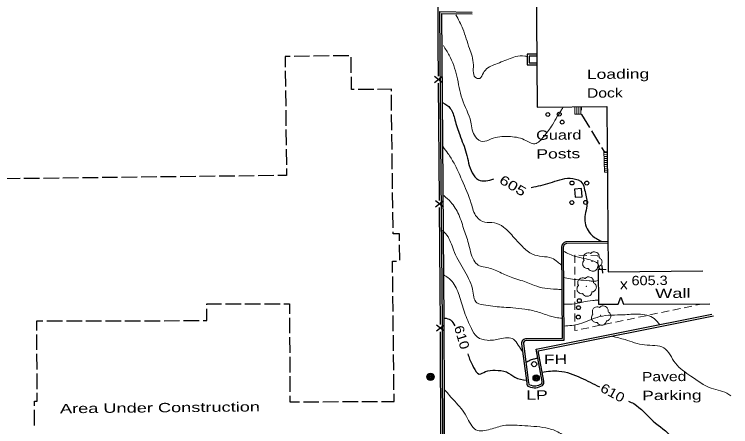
# Model space of a CAD drawing. Extents: x 2361708 to 2370558, y 6977955 to 6991887.
# Drawn here: x 2370009.4 to 2370376.3, y 6991498.5 to 6991709.5 of the extents above; entities that cross this region are included whole.
import ezdxf
from ezdxf.enums import TextEntityAlignment as Align

# ---------------------------------------------------------------- set-up
doc = ezdxf.new("R2010")
doc.units = 0
doc.header["$LTSCALE"] = 1.9
for name, color, linetype, lineweight in [('11', 7, 'Continuous', 25), ('12', 7, 'Continuous', 25), ('13', 7, 'Continuous', 13), ('16', 7, 'Continuous', 13), ('17', 7, 'Continuous', 25), ('18', 7, 'Continuous', 25), ('2', 7, 'Continuous', 25), ('20', 7, 'Continuous', 25), ('23', 7, 'Continuous', 25), ('29', 7, 'Continuous', 13), ('31', 7, 'Continuous', 13), ('35', 7, 'Continuous', 13), ('7', 7, 'Continuous', 25)]:
    doc.layers.add(name, color=color, linetype=linetype, lineweight=lineweight)

msp = doc.modelspace()

# ---------------------------------------------------------------- linework, layer by layer
at = {"layer": '11'}
msp.add_lwpolyline([(2370275.478, 6991887.168), (2370277.231, 6991662.074), (2370312.869, 6991662.354), (2370313.534, 6991577.766), (2370361.963, 6991578.147)], dxfattribs=at)
at = {"layer": '12'}
for p, q in [((2370160.647, 6991688.126), (2370152.647, 6991688.03)), ((2370170.646, 6991688.251), (2370162.647, 6991688.155)), ((2370180.645, 6991688.367), (2370172.646, 6991688.271)), ((2370181.999, 6991679.629), (2370181.902, 6991687.628)), ((2370148.178, 6991680.537), (2370148.274, 6991672.537)), ((2370148.294, 6991670.538), (2370148.39, 6991662.538)), ((2370193.46, 6991671.127), (2370185.46, 6991671.031)), ((2370202.634, 6991660.275), (2370202.538, 6991668.274)), ((2370148.419, 6991660.538), (2370148.515, 6991652.539)), ((2370299.966, 6991660.471), (2370299.931, 6991662.141)), ((2370202.749, 6991650.275), (2370202.653, 6991658.275)), ((2370148.534, 6991650.539), (2370148.63, 6991642.539)), ((2370309.342, 6991643.109), (2370305.148, 6991649.919)), ((2370202.874, 6991640.276), (2370202.778, 6991648.275)), ((2370148.659, 6991640.539), (2370148.755, 6991632.54)), ((2370202.99, 6991630.276), (2370202.893, 6991638.276)), ((2370092.301, 6991626.402), (2370084.302, 6991626.306)), ((2370102.301, 6991626.517), (2370094.301, 6991626.421)), ((2370112.299, 6991626.643), (2370104.3, 6991626.547)), ((2370122.299, 6991626.758), (2370114.299, 6991626.662)), ((2370132.298, 6991626.873), (2370124.299, 6991626.777)), ((2370142.298, 6991626.988), (2370134.298, 6991626.892)), ((2370203.115, 6991620.277), (2370203.018, 6991628.276)), ((2370012.306, 6991625.441), (2370004.307, 6991625.345)), ((2370022.306, 6991625.556), (2370014.306, 6991625.46)), ((2370032.305, 6991625.681), (2370024.305, 6991625.585)), ((2370042.304, 6991625.797), (2370034.305, 6991625.7)), ((2370052.304, 6991625.922), (2370044.304, 6991625.826)), ((2370062.303, 6991626.037), (2370054.304, 6991625.941)), ((2370072.302, 6991626.162), (2370064.303, 6991626.066)), ((2370082.302, 6991626.277), (2370074.302, 6991626.181)), ((2370203.23, 6991610.278), (2370203.134, 6991618.277)), ((2370203.355, 6991600.278), (2370203.259, 6991608.278)), ((2370206.854, 6991583.611), (2370206.758, 6991591.61)), ((2370203.279, 6991567.326), (2370203.183, 6991575.325)), ((2370203.394, 6991557.327), (2370203.298, 6991565.326)), ((2370117.511, 6991561.329), (2370125.512, 6991561.346)), ((2370127.512, 6991561.354), (2370135.512, 6991561.371)), ((2370137.512, 6991561.38), (2370145.512, 6991561.396)), ((2370150.38, 6991554.252), (2370150.397, 6991546.252)), ((2370203.509, 6991547.327), (2370203.413, 6991555.327)), ((2370026.07, 6991552.609), (2370034.07, 6991552.625)), ((2370036.071, 6991552.624), (2370044.071, 6991552.64)), ((2370046.071, 6991552.639), (2370054.071, 6991552.655)), ((2370056.071, 6991552.654), (2370064.071, 6991552.67)), ((2370066.072, 6991552.669), (2370074.072, 6991552.685)), ((2370076.072, 6991552.694), (2370084.072, 6991552.71)), ((2370086.072, 6991552.709), (2370094.072, 6991552.726)), ((2370096.072, 6991552.735), (2370104.072, 6991552.751)), ((2370020.992, 6991537.709), (2370020.976, 6991545.71)), ((2370150.405, 6991544.251), (2370150.421, 6991536.251)), ((2370203.624, 6991537.328), (2370203.528, 6991545.327)), ((2370021.007, 6991527.709), (2370020.991, 6991535.709)), ((2370203.74, 6991527.328), (2370203.643, 6991535.328)), ((2370150.431, 6991534.251), (2370150.447, 6991526.251)), ((2370021.022, 6991517.709), (2370021.006, 6991525.709)), ((2370150.456, 6991524.251), (2370150.472, 6991516.251)), ((2370203.855, 6991517.329), (2370203.759, 6991525.329)), ((2370203.922, 6991511.329), (2370203.874, 6991515.329)), ((2370157.43, 6991511.217), (2370165.43, 6991511.233)), ((2370167.431, 6991511.242), (2370175.431, 6991511.258)), ((2370177.431, 6991511.267), (2370185.431, 6991511.283)), ((2370187.432, 6991511.292), (2370195.432, 6991511.308)), ((2370197.432, 6991511.317), (2370203.922, 6991511.329)), ((2370019.689, 6991499.065), (2370019.673, 6991507.065))]:
    msp.add_line(p, q, dxfattribs=at)
for points in [[(2370150.647, 6991688.011), (2370148.087, 6991687.977), (2370148.149, 6991682.537)], [(2370183.461, 6991671.002), (2370182.101, 6991670.989), (2370182.018, 6991677.629)], [(2370202.509, 6991670.273), (2370202.5, 6991671.233), (2370195.46, 6991671.146)], [(2370304.101, 6991651.62), (2370300.018, 6991658.271), (2370300.016, 6991658.471)], [(2370313.031, 6991639.054), (2370311.872, 6991638.993), (2370310.389, 6991641.409)], [(2370148.774, 6991630.54), (2370148.817, 6991627.06), (2370144.298, 6991627.008)], [(2370206.728, 6991593.61), (2370206.684, 6991597.24), (2370203.394, 6991597.199), (2370203.384, 6991598.278)], [(2370203.163, 6991577.325), (2370203.098, 6991583.215), (2370205.207, 6991583.245)], [(2370107.996, 6991560.818), (2370107.991, 6991561.298), (2370115.511, 6991561.32)], [(2370147.512, 6991561.395), (2370150.362, 6991561.402), (2370150.371, 6991556.251)], [(2370106.073, 6991552.75), (2370108.013, 6991552.758), (2370107.995, 6991558.819)], [(2370020.967, 6991547.709), (2370020.96, 6991552.6), (2370024.07, 6991552.61)], [(2370019.674, 6991509.065), (2370019.671, 6991511.425), (2370021.032, 6991511.428), (2370021.021, 6991515.709)], [(2370150.471, 6991514.251), (2370150.48, 6991511.2), (2370155.431, 6991511.208)]]:
    msp.add_lwpolyline(points, dxfattribs=at)
at = {"layer": '13'}
for p, q in [((2370298.594, 6991586.194), (2370302.594, 6991586.102)), ((2370308.338, 6991583.647), (2370308.456, 6991579.648)), ((2370296.507, 6991576.344), (2370296.499, 6991580.344)), ((2370310.513, 6991578.967), (2370312.513, 6991578.956)), ((2370296.514, 6991570.343), (2370296.506, 6991574.344)), ((2370296.522, 6991564.343), (2370296.513, 6991568.344)), ((2370296.529, 6991558.343), (2370296.521, 6991562.343)), ((2370360.376, 6991561.001), (2370358.42, 6991560.592)), ((2370344.727, 6991557.732), (2370340.814, 6991556.914)), ((2370350.595, 6991558.958), (2370346.683, 6991558.141)), ((2370356.464, 6991560.184), (2370352.552, 6991559.366)), ((2370296.536, 6991552.343), (2370296.528, 6991556.343)), ((2370327.121, 6991554.034), (2370323.209, 6991553.217)), ((2370332.99, 6991555.27), (2370329.077, 6991554.442)), ((2370338.858, 6991556.506), (2370334.946, 6991555.679)), ((2370309.515, 6991550.336), (2370305.603, 6991549.519)), ((2370315.384, 6991551.572), (2370311.472, 6991550.745)), ((2370321.253, 6991552.808), (2370317.34, 6991551.981)), ((2370303.647, 6991549.11), (2370299.735, 6991548.283))]:
    msp.add_line(p, q, dxfattribs=at)
for points in [[(2370296.5, 6991582.344), (2370296.493, 6991586.244), (2370296.593, 6991586.245)], [(2370304.595, 6991586.061), (2370308.266, 6991585.976), (2370308.279, 6991585.646)], [(2370297.778, 6991547.874), (2370296.541, 6991547.613), (2370296.535, 6991550.343)]]:
    msp.add_lwpolyline(points, dxfattribs=at)
at = {"layer": '16'}
for p, q in [((2370296.516, 6991658.398), (2370296.539, 6991662.348)), ((2370297.516, 6991658.387), (2370297.539, 6991662.337)), ((2370298.516, 6991658.387), (2370298.539, 6991662.337)), ((2370299.517, 6991658.377), (2370299.539, 6991662.327)), ((2370296.516, 6991658.398), (2370299.966, 6991658.381)), ((2370311.67, 6991628.7), (2370311.324, 6991639.818)), ((2370311.355, 6991638.698), (2370313.034, 6991638.754)), ((2370311.394, 6991637.698), (2370313.044, 6991637.754)), ((2370311.423, 6991636.699), (2370312.953, 6991636.743)), ((2370311.453, 6991635.698), (2370313.362, 6991635.757)), ((2370311.483, 6991634.699), (2370313.062, 6991634.744)), ((2370311.512, 6991633.699), (2370313.072, 6991633.744)), ((2370311.542, 6991632.699), (2370313.091, 6991632.744)), ((2370311.581, 6991631.7), (2370313.201, 6991631.745)), ((2370311.611, 6991630.7), (2370313.21, 6991630.746)), ((2370311.64, 6991629.7), (2370313.22, 6991629.746)), ((2370311.67, 6991628.7), (2370313.129, 6991628.744))]:
    msp.add_line(p, q, dxfattribs=at)
at = {"layer": '17'}
for p, q in [((2370228.68, 6991674.493), (2370224.649, 6991677.655)), ((2370228.649, 6991677.693), (2370224.68, 6991674.455)), ((2370227.183, 6991614.276), (2370226.712, 6991674.274)), ((2370229.175, 6991610.894), (2370225.155, 6991614.056)), ((2370229.155, 6991614.094), (2370225.175, 6991610.856)), ((2370229.6, 6991547.285), (2370225.59, 6991550.468)), ((2370229.59, 6991550.486), (2370225.601, 6991547.267)), ((2370227.914, 6991487.076), (2370227.633, 6991547.077))]:
    msp.add_line(p, q, dxfattribs=at)
for points in [[(2370226.687, 6991677.874), (2370226.559, 6991693.413), (2370226.237, 6991737.872)], [(2370227.618, 6991550.677), (2370227.526, 6991569.786), (2370227.207, 6991610.676)]]:
    msp.add_lwpolyline(points, dxfattribs=at)
at = {"layer": '18'}
msp.add_line((2370321.453, 6991561.19), (2370365.573, 6991561.38), dxfattribs=at)
for points in [[(2370310.513, 6991578.967), (2370308.473, 6991578.958), (2370308.552, 6991561.128), (2370318.683, 6991561.174)], [(2370310.334, 6991580.955), (2370310.513, 6991578.967), (2370310.692, 6991576.979)], [(2370318.683, 6991561.174), (2370319.988, 6991564.807), (2370321.453, 6991561.18)]]:
    msp.add_lwpolyline(points, dxfattribs=at)
at = {"layer": '2'}
for p, q in [((2370313.467, 6991593.276), (2370291.917, 6991593.111)), ((2370313.376, 6991592.315), (2370291.926, 6991592.151)), ((2370269.244, 6991540.852), (2370271.825, 6991520.766)), ((2370270.193, 6991540.971), (2370272.774, 6991520.885))]:
    msp.add_line(p, q, dxfattribs=at)
for points in [[(2370253.365, 6991476.548), (2370228.896, 6991474.205), (2370228.668, 6991551.707), (2370227.893, 6991644.754), (2370227.343, 6991710.942), (2370243.886, 6991710.719)], [(2370253.276, 6991477.508), (2370229.856, 6991475.264), (2370229.628, 6991551.716), (2370228.853, 6991644.763), (2370228.312, 6991709.971), (2370243.875, 6991709.759)], [(2370276.973, 6991689.083), (2370272.073, 6991689.086), (2370272.063, 6991683.776), (2370276.924, 6991683.772)], [(2370276.883, 6991688.123), (2370273.032, 6991688.126), (2370273.025, 6991684.735), (2370276.925, 6991684.732)], [(2370289.573, 6991590.418), (2370289.909, 6991543.539), (2370271.749, 6991543.447)], [(2370290.533, 6991590.428), (2370290.879, 6991542.589), (2370271.758, 6991542.487)], [(2370279.707, 6991521.631), (2370276.62, 6991538.103), (2370366.724, 6991556.061)], [(2370280.655, 6991521.81), (2370277.737, 6991537.343), (2370367.452, 6991555.228)]]:
    msp.add_lwpolyline(points, dxfattribs=at)
for centre, radius, start, end in [((2370292.766, 6991590.006), 3.218, 105.28104, 172.64749), ((2370292.766, 6991590.006), 2.258, 105.28104, 172.64749), ((2370271.54, 6991541.142), 2.314, 84.81886, 187.19043), ((2370271.54, 6991541.142), 1.354, 84.81886, 187.19043), ((2370273.409, 6991520.557), 1.597, 172.47995, 254.51139), ((2370273.409, 6991520.557), 0.637, 172.47995, 254.51139), ((2370275.954, 6991525.648), 6.307, 245.85663, 303.13909), ((2370278.143, 6991521.383), 1.589, 314.42708, 9.6429), ((2370278.143, 6991521.383), 2.549, 314.42708, 9.6429), ((2370275.954, 6991525.648), 7.267, 245.85663, 303.13909)]:
    msp.add_arc(centre, radius, start, end, dxfattribs=at)
at = {"layer": '20'}
for centre, radius in [((2370298.775, 6991562.975), 1), ((2370298.359, 6991559.35), 1), ((2370298.255, 6991554.549), 1), ((2370275.643, 6991530.463), 1.3), ((2370222.542, 6991523.967), 1.9), ((2370222.542, 6991523.967), 1.442), ((2370222.542, 6991523.967), 0.973), ((2370222.542, 6991523.967), 0.539), ((2370222.542, 6991523.967), 0.192), ((2370276.681, 6991523.312), 1.6), ((2370276.681, 6991523.312), 1.3), ((2370276.681, 6991523.312), 1), ((2370276.681, 6991523.312), 0.539), ((2370276.681, 6991523.312), 0.192)]:
    msp.add_circle(centre, radius, dxfattribs=at)
at = {"layer": '23'}
msp.add_lwpolyline([(2370299.879, 6991620.358), (2370296.351, 6991620.084), (2370296.681, 6991615.897), (2370300.208, 6991616.171)], close=True, dxfattribs=at)
at = {"layer": '29'}
for centre in [(2370305.233, 6991583.127), (2370302.325, 6991570.279), (2370309.757, 6991555.469)]:
    msp.add_circle(centre, 0.1, dxfattribs=at)
for points in [[(2370301.268, 6991583.7), (2370301.287, 6991583.709), (2370301.207, 6991583.779), (2370300.971, 6991584.407), (2370301.008, 6991585.687), (2370301.896, 6991586.986), (2370303.202, 6991587.468), (2370304.324, 6991587.279), (2370304.555, 6991587.151), (2370304.625, 6991587.151), (2370304.674, 6991587.192), (2370305.022, 6991587.485), (2370305.887, 6991587.933), (2370307.098, 6991587.865), (2370308.214, 6991587.276), (2370308.947, 6991585.852), (2370308.955, 6991584.993)], [(2370308.945, 6991585.013), (2370310.085, 6991583.953), (2370310.371, 6991582.366), (2370309.663, 6991581.039), (2370309.008, 6991580.493), (2370308.34, 6991580.277), (2370308.191, 6991580.265), (2370308.171, 6991580.155), (2370307.85, 6991579.252), (2370306.311, 6991578.087), (2370304.419, 6991578.369), (2370303.52, 6991579.311), (2370303.448, 6991579.44), (2370303.328, 6991579.419), (2370302.117, 6991579.537), (2370300.847, 6991580.535), (2370300.502, 6991582.172), (2370300.872, 6991583.196), (2370301.198, 6991583.639), (2370301.268, 6991583.689)], [(2370298.36, 6991570.851), (2370298.38, 6991570.861), (2370298.299, 6991570.931), (2370298.063, 6991571.558), (2370298.101, 6991572.839), (2370298.988, 6991574.137), (2370300.294, 6991574.619), (2370301.416, 6991574.431), (2370301.647, 6991574.303), (2370301.717, 6991574.303), (2370301.766, 6991574.344), (2370302.114, 6991574.637), (2370302.98, 6991575.085), (2370304.191, 6991575.017), (2370305.306, 6991574.427), (2370306.04, 6991573.004), (2370306.048, 6991572.144)], [(2370306.038, 6991572.164), (2370307.178, 6991571.105), (2370307.463, 6991569.517), (2370306.755, 6991568.191), (2370306.101, 6991567.645), (2370305.433, 6991567.428), (2370305.283, 6991567.417), (2370305.264, 6991567.307), (2370304.942, 6991566.404), (2370303.403, 6991565.239), (2370301.51, 6991565.521), (2370300.611, 6991566.462), (2370300.54, 6991566.592), (2370300.42, 6991566.571), (2370299.209, 6991566.689), (2370297.94, 6991567.687), (2370297.594, 6991569.324), (2370297.964, 6991570.347), (2370298.29, 6991570.79), (2370298.36, 6991570.841)], [(2370305.791, 6991556.041), (2370305.811, 6991556.051), (2370305.73, 6991556.12), (2370305.494, 6991556.748), (2370305.532, 6991558.029), (2370306.42, 6991559.327), (2370307.725, 6991559.81), (2370308.847, 6991559.62), (2370309.078, 6991559.493), (2370309.148, 6991559.493), (2370309.198, 6991559.534), (2370309.545, 6991559.827), (2370310.411, 6991560.275), (2370311.622, 6991560.207), (2370312.737, 6991559.618), (2370313.471, 6991558.194), (2370313.479, 6991557.334)], [(2370313.469, 6991557.354), (2370314.609, 6991556.295), (2370314.894, 6991554.707), (2370314.187, 6991553.381), (2370313.532, 6991552.834), (2370312.864, 6991552.618), (2370312.714, 6991552.607), (2370312.695, 6991552.497), (2370312.374, 6991551.594), (2370310.835, 6991550.429), (2370308.942, 6991550.711), (2370308.043, 6991551.652), (2370307.972, 6991551.782), (2370307.852, 6991551.761), (2370306.641, 6991551.879), (2370305.371, 6991552.877), (2370305.026, 6991554.514), (2370305.396, 6991555.537), (2370305.721, 6991555.98), (2370305.791, 6991556.031)]]:
    msp.add_spline(points, degree=3, dxfattribs=at)
at = {"layer": '31'}
for p, q in [((2370323.11, 6991568.867), (2370319.993, 6991572.717)), ((2370320.03, 6991568.837), (2370323.073, 6991572.746))]:
    msp.add_line(p, q, dxfattribs=at)
at = {"layer": '31', "lineweight": 25}
for points in [[(2370228.695, 6991664.442), (2370232.705, 6991661.4), (2370235.04, 6991655.582), (2370237.514, 6991647.796), (2370240.863, 6991638.497), (2370243.939, 6991628.356), (2370247.103, 6991624.836), (2370255.039, 6991625.301)], [(2370274.062, 6991620.872), (2370275.49, 6991621.166), (2370284.966, 6991623.636), (2370295.449, 6991625.526), (2370300.232, 6991623.141), (2370301.495, 6991619.683), (2370302.623, 6991612.573), (2370301.647, 6991603.744), (2370305.216, 6991596.468), (2370310.056, 6991593.334)], [(2370229.826, 6991554.078), (2370232.796, 6991553.106), (2370235.065, 6991550.018)], [(2370241.651, 6991535.749), (2370242.586, 6991533.088), (2370244.627, 6991528.788), (2370247.56, 6991525.405), (2370250.768, 6991526.686), (2370255.652, 6991527.292), (2370261.48, 6991526.468), (2370265.786, 6991523.769), (2370271.641, 6991522.175)], [(2370271.504, 6991531.353), (2370273.363, 6991532.481), (2370275.408, 6991533.13), (2370277.304, 6991533.549)], [(2370279.632, 6991526.411), (2370288.367, 6991526.914), (2370299.54, 6991523.52), (2370309.046, 6991518.76)], [(2370323.965, 6991511.502), (2370326.628, 6991510.227), (2370336.603, 6991501.322), (2370346.034, 6991492.921), (2370347.946, 6991489.549)]]:
    msp.add_spline(points, degree=3, dxfattribs=at)
at = {"layer": '35'}
for points in [[(2370235.549, 6991709.33), (2370239.117, 6991702.094), (2370242.463, 6991692.105), (2370244.514, 6991683.584), (2370246.068, 6991676.898), (2370247.789, 6991676.755), (2370249.632, 6991679.583), (2370255.063, 6991683.694), (2370262.507, 6991686.575), (2370266.174, 6991687.931), (2370270.922, 6991688.146), (2370271.744, 6991687.953)], [(2370229.128, 6991693.528), (2370232.156, 6991688.557), (2370236.027, 6991677.933), (2370238.748, 6991666.278), (2370243.201, 6991654.42), (2370245.575, 6991646.753), (2370249.377, 6991644.449), (2370253.604, 6991645.778), (2370262.543, 6991646.984), (2370270.6, 6991645.3), (2370276.019, 6991643.282), (2370280.573, 6991647.046), (2370285.037, 6991653.048), (2370287.496, 6991657.332), (2370289.715, 6991660.633), (2370290.431, 6991662.04)], [(2370228.972, 6991641.714), (2370231.505, 6991638.308), (2370234.602, 6991633.357), (2370238.623, 6991624.775), (2370243.388, 6991612.77), (2370246.214, 6991605.857), (2370250.33, 6991603.075), (2370255.263, 6991602.843), (2370260.025, 6991600.588), (2370265.386, 6991595.179), (2370269.68, 6991590.629), (2370274.757, 6991586.777), (2370279.708, 6991585.614), (2370284.687, 6991584.692), (2370287.726, 6991582.741), (2370289.52, 6991581.297)], [(2370229.399, 6991616.757), (2370232.891, 6991613.46), (2370237.013, 6991606.989), (2370239.84, 6991598.915), (2370242.272, 6991591.298), (2370245.324, 6991582.767), (2370247.703, 6991580.739), (2370251.461, 6991579.925), (2370258.054, 6991577.477), (2370264.721, 6991574.691), (2370268.905, 6991573.341), (2370275.76, 6991570.736), (2370281.053, 6991569.326), (2370286.968, 6991568.793), (2370289.46, 6991568.676)], [(2370228.569, 6991598.898), (2370230.943, 6991596.441), (2370234.324, 6991589.022), (2370239.399, 6991579), (2370244.006, 6991568.853), (2370246.363, 6991561.836), (2370250.915, 6991560.599), (2370255.632, 6991559.934), (2370264.648, 6991559.31), (2370270.845, 6991558.589), (2370277.418, 6991557.231), (2370284.09, 6991554.964), (2370286.736, 6991554.32), (2370289.889, 6991554.009)], [(2370290.623, 6991588.288), (2370296.97, 6991585.498), (2370302.341, 6991584.329), (2370306.213, 6991583.146), (2370308.458, 6991581.568), (2370308.954, 6991579.902), (2370309.11, 6991579.204)], [(2370229.194, 6991576.303), (2370233.588, 6991572.825), (2370237.175, 6991565.729), (2370239.969, 6991556.995), (2370243.487, 6991548.758), (2370246.509, 6991544.367), (2370251.515, 6991542.674), (2370258.149, 6991543.427), (2370265.121, 6991543.213), (2370267.49, 6991540.226), (2370269.803, 6991536.718)], [(2370290.502, 6991574.827), (2370298.103, 6991573.639), (2370303.798, 6991573.113), (2370306, 6991572.914), (2370308.308, 6991573.196)], [(2370290.721, 6991561.218), (2370295.172, 6991561.19), (2370300.432, 6991562.23), (2370305.654, 6991563.08), (2370308.283, 6991563.195)], [(2370290.848, 6991549.979), (2370298.839, 6991551.045), (2370309.173, 6991554.783), (2370321.375, 6991555.729), (2370329.091, 6991556.093), (2370337.134, 6991553.769), (2370340.095, 6991550.517)], [(2370315.77, 6991544.645), (2370322.206, 6991542.997), (2370332.222, 6991540.302), (2370342.098, 6991538.736), (2370348.002, 6991530.962), (2370355.946, 6991524.267), (2370366.334, 6991518.195), (2370375.395, 6991514.972), (2370376.302, 6991514.28)], [(2370229.725, 6991517.355), (2370234.992, 6991511.435), (2370241.026, 6991503.692), (2370245.842, 6991496.848), (2370253.19, 6991497.108), (2370260.092, 6991499.033), (2370269.302, 6991499.011), (2370281.564, 6991497.808), (2370287.734, 6991495.786), (2370293.553, 6991491.621), (2370299.383, 6991486.477), (2370302.549, 6991482.647), (2370303.413, 6991480.225)]]:
    msp.add_spline(points, degree=3, dxfattribs=at)
at = {"layer": '7'}
for centre in [(2370288.495, 6991658.441), (2370282.657, 6991658.256), (2370289.984, 6991654.375), (2370295.051, 6991623.192), (2370302.582, 6991623.154), (2370294.947, 6991613.171), (2370302.026, 6991613.268)]:
    msp.add_circle(centre, 1, dxfattribs=at)

# ---------------------------------------------------------------- texts
at = {"layer": '12'}
for s, width, p in [('Loading', 1.4, (2370302.634, 6991676.437)), ('Dock', 1.25, (2370302.726, 6991666.837)), ('Area Under Construction', 1.45, (2370032.791, 6991505.3))]:
    msp.add_text(s, height=4.8, rotation=0.545, dxfattribs=dict(at, width=width)).set_placement(p)
at = {"layer": '18', "width": 1.45}
msp.add_text('Wall', height=4.8, rotation=0.545, dxfattribs=at).set_placement((2370337.664, 6991564.265))
at = {"layer": '2'}
for s, width, p in [('Paved', 1.25, (2370330.88, 6991521.598)), ('Parking', 1.4, (2370330.971, 6991511.998))]:
    msp.add_text(s, height=4.8, rotation=0.545, dxfattribs=dict(at, width=width)).set_placement(p)
at = {"layer": '20', "width": 1.4}
for s, p in [('  FH', (2370275.633, 6991530.453)), ('  LP', (2370266.647, 6991512.166))]:
    msp.add_text(s, height=4.8, rotation=0.545, dxfattribs=at).set_placement(p)
at = {"layer": '31'}
for s, rotation, width, p in [(' 605 ', 329.38, 1.35, (2370263.519, 6991619.768)), (' 610 ', 286.427, 1.15, (2370236.307, 6991543.517)), (' 610 ', 331.523, 1.2, (2370314.712, 6991513.675))]:
    msp.add_text(s, height=4.8, rotation=rotation, dxfattribs=dict(at, width=width)).set_placement(p, align=Align.CENTER)
at = {"layer": '31', "width": 1.15}
msp.add_text('605.3', height=4.8, rotation=0.545, dxfattribs=at).set_placement((2370325.551, 6991570.829))
at = {"layer": '7'}
for s, width, p in [('Guard', 1.3, (2370276.68, 6991645.268)), ('Posts', 1.4, (2370276.772, 6991635.669))]:
    msp.add_text(s, height=4.8, rotation=0.545, dxfattribs=dict(at, width=width)).set_placement(p)

doc.saveas('drawing.dxf')
